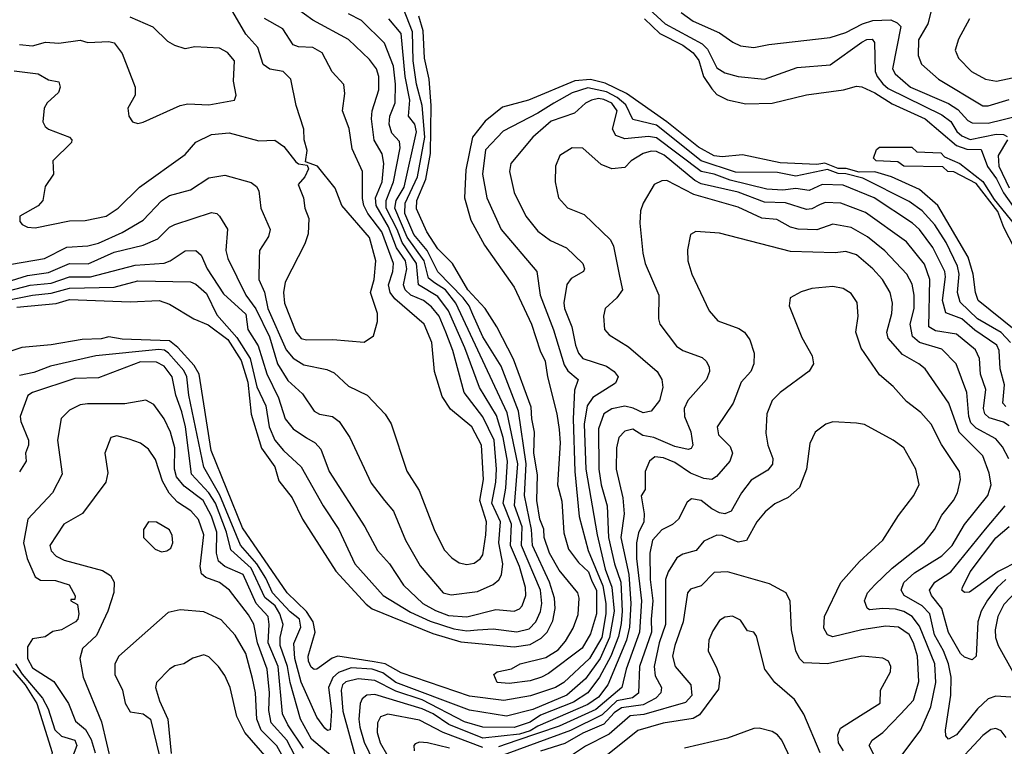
# Model space of a CAD drawing. Extents: x 1308313 to 1441400, y 959662 to 1036319.
# Tile 619 of 656: x 1380796 to 1384537, y 1004902 to 1007661. Entities that reach past the tile are written whole.
import ezdxf

# ---------------------------------------------------------------- set-up
doc = ezdxf.new("R2010")
doc.units = 0

msp = doc.modelspace()

# ---------------------------------------------------------------- linework, layer by layer
at = {"layer": '0CON10XD'}
for points in [[(1380785, 1006569.8), (1380935, 1006584), (1380985, 1006598.5), (1381215, 1006590), (1381325.2, 1006595.2), (1381365, 1006580.7), (1381456.9, 1006525), (1381512.3, 1006502.3), (1381587.1, 1006447.1), (1381636.7, 1006366.6), (1381662.3, 1006285), (1381675, 1006163.1), (1381714.6, 1006034.6), (1381765, 1005963.5), (1381780.4, 1005910.4), (1381830.7, 1005845), (1381869.7, 1005765), (1381997.5, 1005567.5), (1382112.1, 1005442.1), (1382134.7, 1005424.7), (1382365, 1005330.1), (1382471.5, 1005298.5), (1382675, 1005280.4), (1382735, 1005288.3), (1382777.3, 1005312.7), (1382800.2, 1005335), (1382821.4, 1005378.6), (1382830.7, 1005425), (1382828, 1005465), (1382809.2, 1005525), (1382743.8, 1005665), (1382739.8, 1005725), (1382713.9, 1005853.9), (1382720.2, 1005975), (1382690.9, 1006175), (1382625, 1006345.3), (1382555, 1006457.1), (1382518, 1006542), (1382503.6, 1006575), (1382480.7, 1006605), (1382384.3, 1006704.3), (1382344.2, 1006784.2), (1382293.7, 1006845), (1382258.8, 1006925), (1382260.9, 1006965), (1382307.2, 1007065), (1382335.2, 1007215), (1382325.1, 1007335), (1382303.8, 1007416.2), (1382290.2, 1007505), (1382288.1, 1007615), (1382222.6, 1007785)], [(1383140.9, 1007745), (1383248.8, 1007645), (1383389.4, 1007569.4), (1383409.1, 1007549.1), (1383445, 1007478.8), (1383475, 1007458.9), (1383525, 1007445.3), (1383625, 1007435.3), (1383749.9, 1007480.1), (1383875, 1007490), (1383995, 1007575.9), (1384015, 1007585.9), (1384035, 1007587.5), (1384043.2, 1007575), (1384045.8, 1007465), (1384053.3, 1007445), (1384075, 1007417.7), (1384095, 1007400.1), (1384299.7, 1007299.7), (1384334.1, 1007275), (1384356.8, 1007236.8), (1384375, 1007219.6), (1384406.8, 1007206.8), (1384505.9, 1007225.9), (1384533.8, 1007225), (1384548.1, 1007218.1)], [(1380744.6, 1006664.6), (1380825, 1006689.6), (1380905, 1006701.1), (1380985, 1006736), (1381055.6, 1006734.4), (1381155, 1006777.9), (1381265, 1006804.8), (1381321, 1006829), (1381365, 1006872.9), (1381385, 1006883.1), (1381525, 1006929.6), (1381545, 1006925.5), (1381555, 1006915.6), (1381585.3, 1006865.3), (1381579.4, 1006785), (1381586.6, 1006755), (1381655.2, 1006615), (1381693.6, 1006563.6), (1381745, 1006457.3), (1381775, 1006354.3), (1381815, 1006291.2), (1381870.7, 1006240.7), (1381914.7, 1006175), (1381935, 1006163.7), (1381984.3, 1006154.3), (1382010, 1006135), (1382049.7, 1006075), (1382131.4, 1005901.4), (1382182.1, 1005835), (1382216.2, 1005795), (1382261.6, 1005685), (1382317.4, 1005587.4), (1382404.6, 1005484.6), (1382435, 1005477.9), (1382535, 1005489.8), (1382595, 1005516.5), (1382615.9, 1005534.1), (1382626.7, 1005553.3), (1382631.7, 1005595), (1382616.2, 1005675), (1382622.2, 1005755), (1382589.7, 1005825), (1382604.9, 1005905), (1382607.7, 1005955), (1382598.7, 1006065), (1382555, 1006153.3), (1382484.4, 1006245), (1382441.4, 1006405), (1382414.9, 1006474.9), (1382390, 1006535), (1382360.8, 1006570.7), (1382329.8, 1006595), (1382281.7, 1006615), (1382259.8, 1006635), (1382254, 1006655), (1382267, 1006715), (1382262.1, 1006745), (1382227.5, 1006795), (1382197, 1006875), (1382149.6, 1006955), (1382147.9, 1006985), (1382172.4, 1007045), (1382178.8, 1007115), (1382172.4, 1007152.4), (1382143.2, 1007203.2), (1382132.4, 1007285), (1382134.8, 1007315), (1382160.8, 1007395), (1382160, 1007445), (1382150.9, 1007475), (1382125, 1007510.6), (1382045, 1007585.3), (1381909.3, 1007659.3), (1381815, 1007727.1)], [(1384259.2, 1007695), (1384246.7, 1007645), (1384210.2, 1007585), (1384209.5, 1007525), (1384221.7, 1007491.7), (1384286.5, 1007435), (1384455, 1007334.3), (1384475, 1007334.3), (1384555, 1007358.2)], [(1380661.1, 1006578.9), (1380845, 1006615.3), (1380915, 1006622.6), (1380985, 1006641.2), (1381154.4, 1006645.6), (1381245, 1006669.5), (1381445, 1006665.9), (1381465, 1006657.5), (1381505, 1006621.8), (1381545, 1006540.9), (1381621.2, 1006455), (1381671.2, 1006375), (1381697.2, 1006267.2), (1381731.3, 1006195), (1381744, 1006115), (1381765.1, 1006065.1), (1381798.6, 1006025), (1381865, 1005963.8), (1381948.3, 1005815), (1382007.9, 1005725), (1382069.7, 1005595), (1382176.6, 1005475), (1382281, 1005411), (1382355, 1005377.7), (1382445, 1005347.7), (1382495, 1005340.3), (1382535.6, 1005344.5), (1382595, 1005348.1), (1382685, 1005336.8), (1382731.4, 1005348.6), (1382756.7, 1005375), (1382775, 1005413.5), (1382779.1, 1005445), (1382775.1, 1005495), (1382702.2, 1005665), (1382704.4, 1005735), (1382676.1, 1005816.1), (1382688.4, 1005975), (1382648.5, 1006168.5), (1382452.8, 1006585), (1382413.7, 1006635), (1382371.8, 1006661.8), (1382349.2, 1006679.2), (1382332.3, 1006745), (1382267.7, 1006835), (1382221.5, 1006945), (1382226.7, 1006975), (1382257.2, 1007025), (1382303.2, 1007235), (1382296.9, 1007265), (1382273, 1007295), (1382278, 1007355), (1382260.8, 1007445), (1382245, 1007609.2), (1382198.1, 1007665)], [(1380724, 1006624), (1380835, 1006652.6), (1380915, 1006660.6), (1380985, 1006684.7), (1381065, 1006684.9), (1381235, 1006729.4), (1381345, 1006736.4), (1381367.9, 1006745), (1381425, 1006783), (1381465, 1006784.6), (1381485, 1006766.5), (1381508.3, 1006715), (1381570.1, 1006620.1), (1381655, 1006543.3), (1381662.7, 1006485), (1381702.4, 1006422.4), (1381735, 1006316.2), (1381779.5, 1006225), (1381804.4, 1006145), (1381835, 1006107.1), (1381885, 1006073.8), (1381918.8, 1006055), (1381940.1, 1006030.1), (1381972.2, 1005945), (1382107.2, 1005735), (1382155.9, 1005645), (1382200.6, 1005595), (1382253.5, 1005513.5), (1382327.5, 1005445), (1382375, 1005417.6), (1382425, 1005399), (1382495, 1005393.2), (1382605, 1005422), (1382674.7, 1005415.3), (1382695, 1005424), (1382705, 1005435.6), (1382718.4, 1005475), (1382718, 1005505), (1382694.6, 1005585), (1382660.8, 1005665), (1382664.9, 1005745), (1382632.6, 1005825), (1382642.9, 1005882.9), (1382648.7, 1005985), (1382633.3, 1006075), (1382607.8, 1006157.8), (1382542.4, 1006265), (1382487.6, 1006415), (1382425, 1006555.6), (1382385, 1006610.3), (1382311.1, 1006655), (1382304, 1006735), (1382248.9, 1006815), (1382230.2, 1006865), (1382188.7, 1006945), (1382187.8, 1006975), (1382215.8, 1007045), (1382241.7, 1007175), (1382238.5, 1007198.5), (1382209.8, 1007229.8), (1382200.1, 1007265), (1382202.6, 1007295), (1382221.8, 1007345), (1382223.1, 1007416.9), (1382215.6, 1007485), (1382181.9, 1007571.9), (1382095, 1007658.6), (1382045, 1007682.9)], [(1380765, 1006733.4), (1380890, 1006755), (1380975, 1006797.9), (1381055, 1006802.8), (1381095, 1006812.7), (1381185, 1006852.8), (1381265, 1006899.7), (1381335, 1006973.1), (1381365, 1006993.6), (1381445, 1007014.6), (1381515, 1007061.1), (1381575, 1007070.4), (1381675, 1007042.7), (1381695, 1007027.5), (1381705, 1007010.8), (1381711.8, 1006945), (1381747.1, 1006865), (1381741.5, 1006838.5), (1381706.5, 1006785), (1381705.3, 1006754.7), (1381704.1, 1006675), (1381726.2, 1006626.2), (1381738.7, 1006565), (1381808, 1006408), (1381835.4, 1006375.4), (1381875, 1006351), (1381963.3, 1006333.3), (1381990.2, 1006320.2), (1382045, 1006269.1), (1382115.7, 1006235), (1382185, 1006162.9), (1382206.9, 1006126.9), (1382266.9, 1005946.9), (1382313.7, 1005873.7), (1382370.3, 1005725), (1382408.7, 1005648.7), (1382437.3, 1005617.3), (1382465, 1005598.9), (1382495, 1005592), (1382522.3, 1005597.7), (1382545, 1005613.6), (1382555, 1005628.6), (1382567.2, 1005705), (1382569.5, 1005755), (1382544.6, 1005835), (1382558.2, 1005915), (1382550.4, 1006045), (1382513.3, 1006115), (1382432.6, 1006182.6), (1382400.7, 1006230.7), (1382372.1, 1006325), (1382361.2, 1006435), (1382332.1, 1006505), (1382220.7, 1006600.7), (1382203.8, 1006625), (1382197, 1006655), (1382213.3, 1006705), (1382215.7, 1006735), (1382172, 1006855), (1382118, 1006925), (1382103.6, 1006955), (1382098.3, 1006981.7), (1382098.6, 1007085), (1382059.4, 1007170.6), (1382047.8, 1007247.8), (1382022.9, 1007315), (1382030.7, 1007380.7), (1382027.5, 1007415), (1381982.7, 1007462.7), (1381945.4, 1007535), (1381910, 1007555), (1381855, 1007558.4), (1381835, 1007565.4), (1381795, 1007626.6), (1381725.6, 1007665.6)], [(1380775, 1007466.8), (1380865.6, 1007455.6), (1380905, 1007433.1), (1380944.6, 1007424.6), (1380949.6, 1007405), (1380943.1, 1007385), (1380900.4, 1007345), (1380889.4, 1007325), (1380883.3, 1007273.3), (1380892.1, 1007255), (1380905, 1007245.4), (1380984.7, 1007214.7), (1380994.4, 1007205), (1380992.9, 1007195), (1380922.2, 1007125), (1380924.5, 1007075), (1380892.1, 1007027.9), (1380883.3, 1006975), (1380865.4, 1006954.6), (1380796.2, 1006915), (1380796, 1006895), (1380805, 1006883.8), (1380825, 1006872.9), (1380855, 1006871.1), (1380985, 1006897.1), (1381045, 1006898.9), (1381125, 1006915.4), (1381170, 1006945), (1381251.5, 1007025), (1381425, 1007149.1), (1381465, 1007195.6), (1381524.7, 1007225.3), (1381591.3, 1007231.3), (1381705, 1007201.2), (1381765, 1007203.3), (1381799.8, 1007179.8), (1381845, 1007121.2), (1381855, 1007113.8), (1381888.3, 1007108.3), (1381892.5, 1007095), (1381878.8, 1007065), (1381854.4, 1007035), (1381874.4, 1006985), (1381879.5, 1006945), (1381895, 1006906.7), (1381892.1, 1006847.9), (1381879.5, 1006810.5), (1381805, 1006664), (1381798.6, 1006625), (1381801.7, 1006585), (1381845, 1006476.5), (1381865, 1006451.1), (1381885, 1006445.8), (1381985, 1006447.1), (1382105, 1006436.9), (1382139.8, 1006460.2), (1382155.6, 1006515), (1382155.4, 1006545), (1382129, 1006625), (1382143, 1006675), (1382149.5, 1006745), (1382125, 1006833.9), (1382019.2, 1006955), (1381995, 1007022), (1381927.5, 1007105), (1381881.7, 1007121.7), (1381888, 1007165), (1381876.2, 1007205), (1381875.6, 1007245), (1381846.4, 1007335), (1381825.4, 1007435), (1381797.1, 1007465), (1381746.2, 1007473.8), (1381721.1, 1007491.1), (1381700.4, 1007555), (1381655.6, 1007605.6), (1381605, 1007691.1)], [(1381245, 1007267.5), (1381265, 1007272.5), (1381405, 1007335.5), (1381435, 1007341.4), (1381515, 1007338), (1381611.4, 1007355), (1381618.9, 1007375), (1381607.9, 1007427.9), (1381612, 1007505), (1381585, 1007536.2), (1381555, 1007552.8), (1381461.5, 1007558.5), (1381425, 1007550), (1381385, 1007562.9), (1381358.7, 1007578.7), (1381302.4, 1007632.4), (1381215, 1007670.4)], [(1384580.2, 1006480.2), (1384437.6, 1006595), (1384426.9, 1006625), (1384418.9, 1006695), (1384398.9, 1006758.9), (1384284.8, 1006955), (1384215, 1007016.5), (1384108, 1007065), (1384045, 1007083), (1383985, 1007082.8), (1383935.8, 1007095.8), (1383905, 1007096), (1383855, 1007116.5), (1383825, 1007111.5), (1383685, 1007118.2), (1383541.7, 1007148.3), (1383465, 1007139.8), (1383435, 1007144.1), (1383375, 1007177.2), (1383255, 1007273.4), (1383100.9, 1007380.9), (1383020, 1007420), (1382965, 1007434.6), (1382905, 1007428.8), (1382729.1, 1007355), (1382630.6, 1007329.4), (1382563.8, 1007276.2), (1382515.6, 1007215), (1382490.5, 1007090.5), (1382485.3, 1006985), (1382509.5, 1006899.5), (1382561.3, 1006805), (1382674.6, 1006645), (1382739.8, 1006505), (1382773.6, 1006403.6), (1382792.5, 1006365), (1382800.6, 1006305), (1382836.5, 1006165), (1382845.2, 1006105), (1382848.8, 1006055), (1382839.5, 1005895), (1382855, 1005833.3), (1382862.9, 1005712.9), (1382880.9, 1005650.9), (1382919.5, 1005599.5), (1382956.5, 1005565), (1382969.3, 1005529.3), (1382986.7, 1005495), (1382987, 1005405), (1382965, 1005329.5), (1382932.3, 1005275), (1382805, 1005179.1), (1382778.1, 1005165), (1382735, 1005150.8), (1382655, 1005140), (1382610, 1005145), (1382596.7, 1005175), (1382610, 1005185), (1382665, 1005195.8), (1382697.5, 1005215), (1382795, 1005239.7), (1382841.6, 1005268.4), (1382869, 1005301), (1382898.7, 1005351.3), (1382917.7, 1005402.3), (1382921.2, 1005465), (1382916.6, 1005485), (1382845, 1005570.4), (1382809.3, 1005635), (1382788.1, 1005695), (1382786.9, 1005726.9), (1382772.1, 1005765), (1382761, 1005835), (1382763.3, 1005933.3), (1382749.4, 1006015), (1382751.4, 1006095), (1382741.1, 1006145), (1382739.7, 1006189.7), (1382671.5, 1006371.5), (1382608.8, 1006495), (1382564.4, 1006565), (1382499, 1006635), (1382440, 1006735), (1382385, 1006791.6), (1382343.3, 1006855), (1382303.4, 1006943.4), (1382304.3, 1006975), (1382339.2, 1007055), (1382356.4, 1007153.6), (1382359.8, 1007335), (1382351.1, 1007435), (1382333.4, 1007515), (1382328.9, 1007618.9), (1382312.1, 1007675)], [(1383169.8, 1007665), (1383228.3, 1007608.3), (1383314.8, 1007565), (1383354.8, 1007535), (1383376.7, 1007506.7), (1383393.8, 1007445), (1383425, 1007398.1), (1383445, 1007376.8), (1383485, 1007356.5), (1383555, 1007341.8), (1383655, 1007344.8), (1383785, 1007376.2), (1383925.7, 1007394.3), (1383975, 1007408.5), (1383995, 1007406), (1384045, 1007382.8), (1384111.2, 1007341.2), (1384236.4, 1007285), (1384355, 1007183), (1384395, 1007169.4), (1384448.5, 1007168.5), (1384473.1, 1007103.1), (1384506.7, 1007056.7), (1384534.1, 1007004.1), (1384715, 1006748.3)], [(1383308.7, 1007688.7), (1383354.5, 1007655), (1383455, 1007611.1), (1383505, 1007575.4), (1383535, 1007561.8), (1383585, 1007555.3), (1383642.6, 1007567.4), (1383875, 1007593.3), (1383935, 1007611.9), (1383997.7, 1007645), (1384037.5, 1007657.5), (1384105, 1007660), (1384129.5, 1007649.5), (1384143.4, 1007635), (1384111.9, 1007475), (1384122.3, 1007455), (1384179.8, 1007405), (1384325, 1007342.3), (1384359.6, 1007319.6), (1384398.4, 1007278.4), (1384415, 1007269.6), (1384475, 1007267.9), (1384595, 1007297.9)], [(1384404.6, 1007665), (1384362.5, 1007587.5), (1384349.6, 1007545), (1384362.1, 1007515), (1384412.7, 1007465), (1384465.7, 1007435.7), (1384507.7, 1007427.7), (1384590.8, 1007445)], [(1380795, 1007566.6), (1380845, 1007561.6), (1380894.3, 1007575.7), (1380945, 1007572), (1381025, 1007583.8), (1381055, 1007574), (1381135, 1007578.6), (1381155, 1007573.8), (1381185, 1007533.3), (1381234.3, 1007405), (1381234.3, 1007375), (1381207.1, 1007325), (1381210, 1007295), (1381225, 1007273.8), (1381245, 1007267.5)], [(1384272.5, 1006882.5), (1384224.8, 1006935), (1384175, 1006970.6), (1383999.5, 1007059.5), (1383935, 1007076.2), (1383905, 1007077), (1383865, 1007092.5), (1383745, 1007067.2), (1383675, 1007080.3), (1383515, 1007082), (1383385, 1007124.7), (1383215, 1007260.2), (1383125, 1007282.6), (1383098.4, 1007338.4), (1383065.4, 1007365.4), (1383025, 1007387.4), (1382955, 1007402.1), (1382895, 1007383.7), (1382825.5, 1007344.5), (1382765, 1007306.2), (1382632.6, 1007237.4), (1382565, 1007167.5), (1382554.6, 1007075), (1382570.5, 1006985), (1382625.2, 1006865), (1382760.3, 1006705), (1382773.5, 1006615), (1382823.8, 1006483.8), (1382865, 1006350), (1382878.4, 1006328.4), (1382917.2, 1006295), (1382903.3, 1006255), (1382898.2, 1006145), (1382904.6, 1005945), (1382921.6, 1005775), (1382955.8, 1005645), (1383011.2, 1005511.2), (1383023.4, 1005445), (1383023.1, 1005405), (1383007.1, 1005315), (1382961, 1005235), (1382863.5, 1005145), (1382831.1, 1005125), (1382736.8, 1005093.2), (1382635, 1005075.5), (1382505, 1005092.6), (1382245, 1005181.4), (1382184.8, 1005214.8), (1382142.3, 1005222.3), (1382005, 1005243.9), (1381982.9, 1005237.1), (1381925, 1005195.2), (1381915, 1005193.4), (1381903, 1005203), (1381892.6, 1005225), (1381891.3, 1005245), (1381918.9, 1005335), (1381910.4, 1005375), (1381885, 1005413.4), (1381811.9, 1005485), (1381642.2, 1005732.2), (1381523.6, 1006025), (1381477.3, 1006315), (1381458.7, 1006348.7), (1381396.2, 1006416.2), (1381365, 1006441.3), (1381185, 1006447.9), (1381135, 1006457.2), (1381105, 1006449), (1381033.3, 1006446.7), (1380915, 1006426.2), (1380803.6, 1006416.4), (1380695, 1006381.4)], [(1384542.5, 1006192.5), (1384531.7, 1006205), (1384537.1, 1006275), (1384521.4, 1006335), (1384517, 1006405), (1384508.4, 1006425), (1384425, 1006482.6), (1384375, 1006525.4), (1384315, 1006547.5), (1384301.7, 1006595), (1384313.8, 1006685), (1384310.9, 1006705), (1384265.7, 1006795.7), (1384215, 1006864.3), (1384188.1, 1006888.1), (1384041.9, 1006985), (1383925, 1007032.8), (1383845, 1007035.9), (1383795, 1007012.4), (1383745, 1007020), (1383695, 1007013.5), (1383635, 1007017.5), (1383495, 1007051.8), (1383435, 1007075.1), (1383385, 1007084.2), (1383215, 1007212.2), (1383185, 1007217.4), (1383095, 1007208.8), (1383061.1, 1007221.1), (1383048.2, 1007245), (1383065.7, 1007315), (1383045, 1007344.8), (1383015, 1007358.5), (1382995, 1007362), (1382968.8, 1007355), (1382945.9, 1007344.1), (1382903.8, 1007306.2), (1382815, 1007275.5), (1382795, 1007258.1), (1382745, 1007215.5), (1382662.1, 1007115), (1382656.8, 1007085), (1382674.5, 1007004.5), (1382719.4, 1006915), (1382765, 1006857.7), (1382812.4, 1006822.4), (1382873.1, 1006795), (1382935.8, 1006735.8), (1382941.8, 1006715), (1382937.8, 1006705), (1382891.5, 1006678.5), (1382875, 1006655.8), (1382863.7, 1006586.3), (1382865.2, 1006565), (1382893.4, 1006495), (1382907, 1006425), (1382919.1, 1006395), (1382935.5, 1006375), (1383025.6, 1006345), (1383054.5, 1006325), (1383069.4, 1006305), (1383059.1, 1006280.9), (1382973.1, 1006226.9), (1382951.9, 1006195), (1382941, 1006125), (1382946.4, 1005955), (1382989.8, 1005705), (1383020.2, 1005575), (1383046, 1005506), (1383054.3, 1005415), (1383037, 1005315), (1383001.6, 1005235), (1382945, 1005158.3), (1382875, 1005096.5), (1382745, 1005042.3), (1382645, 1005016.8), (1382505, 1005039.9), (1382225, 1005144.1), (1382175, 1005181.5), (1382135.6, 1005195), (1382055, 1005199.5), (1382007.3, 1005182.7), (1381986.1, 1005163.9), (1381969.3, 1005125), (1381980.1, 1005035), (1381975.3, 1004965), (1381965, 1004962.3), (1381955, 1004971.2), (1381925, 1005012.3), (1381865, 1005145.9), (1381840.9, 1005235), (1381837.1, 1005292.9), (1381863.4, 1005355), (1381858.5, 1005385), (1381823.3, 1005413.3), (1381756.1, 1005485), (1381730.8, 1005540.8), (1381696.9, 1005595), (1381635, 1005666.2), (1381556, 1005856), (1381495, 1005961.8)], [(1384555, 1006119.3), (1384533.4, 1006133.4), (1384479.7, 1006149.7), (1384462.2, 1006165), (1384457.9, 1006185), (1384466.5, 1006256.5), (1384446, 1006315), (1384442.6, 1006375), (1384427.5, 1006407.5), (1384355, 1006466.8), (1384275, 1006479.4), (1384250, 1006495), (1384253.5, 1006675), (1384233.3, 1006733.3), (1384165, 1006817.7), (1384008.8, 1006928.8), (1383915.2, 1006964.8), (1383856.6, 1006966.6), (1383835, 1006958.5), (1383805, 1006942.5), (1383785, 1006941), (1383705.3, 1006965.3), (1383625, 1006968), (1383525, 1007006), (1383385, 1007037.8), (1383360.4, 1007050.4), (1383245, 1007146.2), (1383215, 1007160.5), (1383195, 1007162), (1383165, 1007152.5), (1383119.4, 1007125), (1383095, 1007100), (1383045, 1007094.4), (1383005, 1007111.8), (1382935, 1007173.6), (1382895, 1007174.5), (1382848.1, 1007145), (1382831.5, 1007105), (1382830.4, 1007045), (1382842.9, 1006985), (1382876.6, 1006946.6), (1382941.1, 1006921.1), (1383040, 1006825), (1383051.3, 1006801.3), (1383075, 1006687.5), (1383085.5, 1006635), (1383065, 1006604.4), (1383020.6, 1006565), (1383013.9, 1006535), (1383018.2, 1006485), (1383035.6, 1006465), (1383109.4, 1006419.4), (1383218, 1006325), (1383235.2, 1006295.2), (1383239.2, 1006265), (1383227.1, 1006215), (1383195.1, 1006174.9), (1383165, 1006168.1), (1383126.5, 1006186.5), (1383095, 1006193.1), (1383045, 1006183.1), (1383015, 1006164.6), (1382995, 1006108), (1382996, 1005955), (1383004.9, 1005894.9), (1383028.4, 1005815), (1383032.4, 1005695), (1383056, 1005595), (1383079.6, 1005525), (1383084.8, 1005415), (1383081.2, 1005368.8), (1383070.3, 1005319.7), (1383041.3, 1005245), (1382998.8, 1005165), (1382954.2, 1005105), (1382899.9, 1005070.1), (1382775, 1005020.3), (1382735, 1004994.2), (1382675, 1004973.6), (1382555, 1004975.4), (1382486, 1004995), (1382325, 1005078.1), (1382225, 1005111.4), (1382145, 1005151.5), (1382082.2, 1005157.8), (1382035, 1005147), (1382022.4, 1005135), (1382017.4, 1005115), (1382023.4, 1005035), (1382070.7, 1004865)], [(1384595, 1006757.5), (1384535, 1006872.5), (1384512.5, 1006932.5), (1384429.3, 1007039.3), (1384345, 1007083.3), (1384322.5, 1007085), (1384303, 1007103), (1384155, 1007104.6), (1384131.7, 1007121.7), (1384050, 1007125), (1384040, 1007135), (1384051.7, 1007168.3), (1384063, 1007177), (1384185, 1007176.7), (1384205, 1007160), (1384295, 1007156), (1384310, 1007140), (1384367.5, 1007115), (1384455, 1007046.7), (1384498.3, 1006978.3), (1384575, 1006883.3)], [(1384549.5, 1007205), (1384513, 1007145), (1384516, 1007105), (1384555, 1007023)], [(1384553.9, 1005993.9), (1384529.6, 1006039.6), (1384505, 1006069.8), (1384429.9, 1006109.9), (1384410, 1006130), (1384402, 1006155), (1384394.8, 1006245), (1384354.1, 1006355), (1384299.5, 1006409.5), (1384215, 1006435.5), (1384187.8, 1006457.8), (1384179.6, 1006505), (1384194.8, 1006565), (1384194.8, 1006615), (1384186.7, 1006656.7), (1384166.7, 1006695), (1384083.2, 1006783.2), (1384016.5, 1006836.5), (1383955, 1006872.6), (1383885, 1006885.2), (1383825, 1006863.5), (1383754, 1006866), (1383723.8, 1006873.8), (1383672.4, 1006902.4), (1383615, 1006907), (1383525, 1006949.1), (1383357, 1006997), (1383255, 1007050.4), (1383235, 1007049.6), (1383206.7, 1007035), (1383164.5, 1006965), (1383154.6, 1006935), (1383151.8, 1006888.2), (1383162.8, 1006775), (1383172.7, 1006735), (1383224.7, 1006615), (1383223.1, 1006525), (1383227.8, 1006505), (1383290.9, 1006420.9), (1383315.8, 1006405), (1383388.9, 1006378.9), (1383404.6, 1006364.6), (1383415, 1006342.5), (1383416.4, 1006325), (1383405.4, 1006295), (1383334.6, 1006215), (1383320, 1006185), (1383321.6, 1006155), (1383345.8, 1006095.8), (1383353.9, 1006046.1), (1383347.1, 1006032.9), (1383335, 1006028.5), (1383285, 1006040.4), (1383205, 1006075.2), (1383162.9, 1006082.9), (1383125, 1006105.9), (1383095, 1006098.7), (1383071.7, 1006075), (1383063.5, 1006035), (1383062.3, 1005955), (1383087.1, 1005845), (1383091.9, 1005785), (1383080.1, 1005695), (1383110.5, 1005555), (1383117.8, 1005445), (1383113.1, 1005355), (1383101.8, 1005305), (1383030.3, 1005135), (1382995, 1005089.3), (1382955, 1005060.5), (1382765, 1004978.6), (1382735, 1004960.7), (1382695, 1004948.6), (1382555, 1004933.1), (1382426.3, 1004985), (1382367.2, 1005025), (1382325, 1005044.5), (1382145, 1005098.3), (1382115, 1005096.1), (1382097.5, 1005082.5), (1382090, 1005065), (1382084.2, 1005005.8), (1382087.7, 1004975), (1382105, 1004917.5), (1382140.3, 1004845)], [(1384560.2, 1006435), (1384525, 1006472.9), (1384435, 1006525.4), (1384368.5, 1006588.5), (1384358.7, 1006625), (1384364.9, 1006695), (1384359.4, 1006725), (1384315.4, 1006815), (1384272.5, 1006882.5)], [(1384154.4, 1005524.4), (1384195, 1005560.4), (1384299.4, 1005625), (1384338.6, 1005665), (1384385, 1005744), (1384474.7, 1005855), (1384486.2, 1005895), (1384479.2, 1005939.2), (1384455, 1006005.4), (1384364.9, 1006094.9), (1384325.5, 1006205.5), (1384236.1, 1006335), (1384212.5, 1006355), (1384150.2, 1006390.2), (1384095, 1006452.2), (1384090.5, 1006475), (1384110, 1006545), (1384112.5, 1006585), (1384103.3, 1006625), (1384074, 1006674), (1384037.6, 1006715), (1383975, 1006768.8), (1383935, 1006781.3), (1383894.1, 1006775.9), (1383725, 1006781), (1383455, 1006850.6), (1383365, 1006857.1), (1383344, 1006845), (1383333.2, 1006786.8), (1383334.4, 1006745), (1383350, 1006695), (1383415.4, 1006555.4), (1383448.3, 1006518.3), (1383528.5, 1006488.5), (1383549.4, 1006475), (1383570, 1006445), (1383586.5, 1006395), (1383584.5, 1006355), (1383573.8, 1006325), (1383536.9, 1006285), (1383506.2, 1006205), (1383445.5, 1006115), (1383450.9, 1006085), (1383495, 1006040.6), (1383504.6, 1006015), (1383493.4, 1005985), (1383443.4, 1005926.6), (1383425, 1005914.7), (1383395, 1005919.1), (1383345, 1005939), (1383285, 1005979.6), (1383242.3, 1005997.7), (1383209.2, 1006000.8), (1383188.9, 1005985), (1383171.7, 1005945), (1383172.7, 1005877.3), (1383157.2, 1005852.8), (1383168.6, 1005785), (1383167.5, 1005755), (1383147.1, 1005712.9), (1383139.9, 1005675), (1383139.2, 1005615), (1383158.2, 1005455), (1383150.3, 1005335), (1383100.6, 1005195), (1383083.3, 1005125), (1382985, 1005042.2), (1382845, 1004978.1), (1382685, 1004923.8), (1382615, 1004899.8)], [(1384145.4, 1004865), (1384220.2, 1004965), (1384258.1, 1005051.9), (1384276, 1005145), (1384272.4, 1005215), (1384215, 1005357.8), (1384186.7, 1005395), (1384155, 1005413.8), (1384123.1, 1005423.1), (1384075, 1005425.8), (1384025, 1005420), (1384016.1, 1005426.1), (1384005.5, 1005455), (1384017.5, 1005485), (1384044.7, 1005515), (1384111.2, 1005578.8), (1384232, 1005675), (1384272, 1005725), (1384299.7, 1005780.3), (1384343.2, 1005835), (1384358.7, 1005865), (1384370.4, 1005915), (1384366.7, 1005945), (1384298.6, 1006048.6), (1384258.4, 1006125), (1384219.7, 1006169.7), (1384165, 1006211.2), (1384115, 1006268.5), (1384062.6, 1006312.6), (1383993.5, 1006413.5), (1383972.2, 1006475), (1383981.5, 1006535), (1383977.8, 1006587.8), (1383955, 1006622), (1383925, 1006640), (1383885, 1006648.1), (1383805, 1006640), (1383765, 1006628), (1383723.3, 1006605), (1383718.8, 1006575), (1383767.1, 1006455), (1383807.1, 1006385), (1383811.4, 1006355), (1383795, 1006327.1), (1383685, 1006245.5), (1383655, 1006215.6), (1383633.9, 1006165), (1383630.8, 1006090.8), (1383638.2, 1006045), (1383657.1, 1005995), (1383656.1, 1005973.9), (1383638.9, 1005951.1), (1383575, 1005912.7), (1383538.7, 1005865), (1383498.8, 1005795), (1383475, 1005785.3), (1383455, 1005789.1), (1383425, 1005803.9), (1383385, 1005835.3), (1383347.8, 1005842.2), (1383331.4, 1005828.6), (1383298.8, 1005765), (1383275.6, 1005744.4), (1383235, 1005724.6), (1383200.4, 1005685), (1383190.5, 1005635), (1383190.6, 1005535), (1383201.9, 1005455), (1383194.7, 1005385), (1383196.7, 1005335), (1383150.8, 1005205), (1383146.3, 1005103.7), (1383123.6, 1005086.4), (1383065, 1005074.3), (1383008.4, 1005021.6), (1382888.4, 1004961.6), (1382595, 1004854.9)], [(1381495, 1005961.8), (1381438.4, 1006235), (1381431.4, 1006305), (1381419.1, 1006329.1), (1381361.3, 1006395), (1381346.3, 1006406.3), (1381325, 1006409.4), (1381085, 1006385.2), (1380913.1, 1006345), (1380849, 1006321), (1380795, 1006309.7)], [(1382035, 1004819.3), (1381905, 1004929.2), (1381862.5, 1005005), (1381823.2, 1005145), (1381813.4, 1005205), (1381785.6, 1005285), (1381785.3, 1005314.7), (1381796.3, 1005365), (1381784.4, 1005405), (1381766, 1005435), (1381726.9, 1005466.9), (1381675, 1005578.2), (1381597.8, 1005647.8), (1381581.3, 1005715), (1381540.2, 1005825), (1381515, 1005864.9), (1381448.9, 1005935), (1381426.2, 1006115), (1381411.6, 1006171.6), (1381388.5, 1006235), (1381375, 1006305.4), (1381344.7, 1006345), (1381315, 1006360.5), (1381255, 1006362.2), (1381095, 1006300.7), (1381005, 1006298.5), (1380844.2, 1006245), (1380826.4, 1006233.6), (1380797.8, 1006155), (1380800, 1006135), (1380829.6, 1006065), (1380829.3, 1006045), (1380818.2, 1006015), (1380820, 1005985), (1380795, 1005944.2)], [(1381874, 1004895), (1381815, 1004984.2), (1381793.8, 1005025), (1381777.5, 1005205), (1381739.9, 1005295), (1381743.8, 1005365), (1381739.6, 1005395), (1381694.1, 1005444.1), (1381645, 1005554.2), (1381575, 1005585.2), (1381550.7, 1005605), (1381544, 1005635), (1381544.9, 1005715), (1381525, 1005776.4), (1381492.3, 1005835), (1381420.5, 1005890.5), (1381391.2, 1005925), (1381384.3, 1005955), (1381385.7, 1006035.7), (1381368.6, 1006095), (1381345.2, 1006145.2), (1381305, 1006199.5), (1381275, 1006216.5), (1381195, 1006203.1), (1381052.9, 1006202.9), (1381025, 1006198.5), (1380985, 1006178.5), (1380953, 1006147), (1380938.9, 1006065), (1380956.8, 1005935), (1380920, 1005865), (1380826.9, 1005765), (1380809.8, 1005675), (1380824.3, 1005615), (1380855, 1005546.1), (1380875, 1005533), (1380931.5, 1005531.5), (1380983.3, 1005515), (1381006.7, 1005473.3), (1381005, 1005460), (1380990, 1005460), (1380990, 1005455), (1381015, 1005440), (1381020, 1005405), (1381016.7, 1005385), (1381007.5, 1005375), (1380955, 1005344), (1380922.3, 1005337.7), (1380892.3, 1005317.7), (1380845, 1005310), (1380825, 1005280), (1380825.6, 1005235), (1380845, 1005200), (1380925, 1005147.8), (1380981.3, 1005065), (1381008.1, 1004998.1), (1381045.6, 1004965.6), (1381068, 1004928), (1381082.1, 1004877.9)], [(1384069, 1004815), (1384023.6, 1004905), (1384034.6, 1004925), (1384074.6, 1004955), (1384143.8, 1005025), (1384192.3, 1005077.7), (1384212.2, 1005147.8), (1384206.7, 1005245), (1384191.9, 1005295), (1384175, 1005326.6), (1384135, 1005355.1), (1384085, 1005358.1), (1383995, 1005344.5), (1383885, 1005317.8), (1383864.4, 1005325), (1383850.6, 1005350.6), (1383853.5, 1005395), (1383916.1, 1005523.9), (1383986.2, 1005603.8), (1384074.8, 1005685.2), (1384135, 1005778.6), (1384193.3, 1005855), (1384213.6, 1005896.4), (1384201.1, 1005955), (1384154.4, 1006035), (1384114, 1006064), (1384005, 1006124.3), (1383975, 1006129.4), (1383885, 1006134.3), (1383858.8, 1006125), (1383818, 1006095), (1383797.6, 1006052.4), (1383784.6, 1005955), (1383758.5, 1005885), (1383715, 1005846.9), (1383665, 1005822.3), (1383627.9, 1005792.1), (1383596.1, 1005755), (1383556.9, 1005683.1), (1383525, 1005676.8), (1383465, 1005703.2), (1383445, 1005704.1), (1383395, 1005680.5), (1383365.8, 1005645), (1383315, 1005632.2), (1383292, 1005618), (1383260.2, 1005565), (1383249.6, 1005535), (1383249, 1005365), (1383225.6, 1005295), (1383206, 1005205), (1383210.1, 1005170.1), (1383234.2, 1005125), (1383231.4, 1005105), (1383212.6, 1005085), (1383165, 1005060.1), (1383082.1, 1005047.9), (1383055, 1005029.3), (1383015, 1004985.7), (1382935, 1004951.6), (1382867.3, 1004912.7), (1382775, 1004883.8)], [(1381842.1, 1004865), (1381811, 1004925), (1381751.4, 1004991.4), (1381742.5, 1005037.5), (1381745.1, 1005105), (1381736.1, 1005195), (1381698.9, 1005295), (1381685.9, 1005365.9), (1381665, 1005401.9), (1381592.8, 1005495), (1381555, 1005523.8), (1381503, 1005543), (1381486.8, 1005556.8), (1381481.6, 1005585), (1381495.2, 1005705), (1381475, 1005763.2), (1381446.1, 1005796.1), (1381395, 1005828.9), (1381363.6, 1005863.6), (1381338.8, 1005908.8), (1381311.7, 1005991.7), (1381285, 1006030.5), (1381255, 1006053.6), (1381211.4, 1006068.6), (1381165, 1006081.5), (1381142, 1006075), (1381119.4, 1006015), (1381131.1, 1005941.1), (1381123.6, 1005905), (1381034.3, 1005785.7), (1380962.9, 1005745), (1380910.4, 1005665), (1380915, 1005644.2), (1380934, 1005624), (1380965, 1005609.4), (1381110.1, 1005570.1), (1381140.8, 1005550.8), (1381155.3, 1005525.3), (1381154, 1005486), (1381130.4, 1005415), (1381087.4, 1005322.6), (1381035, 1005273.6), (1381024.9, 1005235), (1381036.9, 1005165), (1381106.6, 1004995), (1381145, 1004832.5)], [(1384542.7, 1005535), (1384510, 1005505), (1384472.6, 1005457.4), (1384448.9, 1005415), (1384436.4, 1005375), (1384430, 1005245), (1384415, 1005231.1), (1384385, 1005240.4), (1384370, 1005255), (1384325, 1005333.9), (1384298.9, 1005425), (1384259.5, 1005475), (1384251.9, 1005495), (1384272.8, 1005525), (1384333.3, 1005565), (1384465, 1005726.8), (1384540.4, 1005815)], [(1381335, 1005640.8), (1381355, 1005644.2), (1381370, 1005655), (1381377.1, 1005675), (1381375, 1005702.5), (1381365, 1005724), (1381315, 1005753.5), (1381285.6, 1005754.4), (1381266, 1005725), (1381266.7, 1005695), (1381310.6, 1005650.6), (1381335, 1005640.8)], [(1384593.7, 1005606.3), (1384514, 1005566), (1384405, 1005487.5), (1384385, 1005486), (1384376, 1005495), (1384377.8, 1005505), (1384406.7, 1005565), (1384505, 1005694), (1384555, 1005736.3)], [(1383925.3, 1004885), (1383907, 1004915), (1383903.9, 1004946.1), (1383915, 1004971.2), (1383990.5, 1005019.5), (1384065, 1005066.2), (1384066.2, 1005115), (1384104.6, 1005185), (1384106.2, 1005205), (1384096.7, 1005225), (1384075, 1005236.4), (1383995, 1005243.9), (1383865, 1005215.3), (1383775, 1005219), (1383758.3, 1005235), (1383745.2, 1005265), (1383727.9, 1005345), (1383723.3, 1005453.3), (1383707.8, 1005485), (1383645, 1005519.1), (1383485, 1005564.8), (1383435, 1005562.3), (1383385, 1005510.9), (1383345, 1005498.2), (1383332.5, 1005485), (1383316.8, 1005375), (1383284.4, 1005285), (1383276.7, 1005245), (1383286.7, 1005205), (1383345.2, 1005135), (1383349.5, 1005095), (1383325, 1005069), (1383166.9, 1005023.1), (1383115, 1005017.6), (1383035, 1004947.6), (1382945, 1004903), (1382885, 1004861.8)], [(1384561.1, 1005088.9), (1384505, 1005092.2), (1384475, 1005082), (1384435, 1005044.1), (1384355, 1004945.7), (1384325, 1004928.8), (1384315, 1004942.5), (1384313, 1004963), (1384333.4, 1005096.6), (1384335.1, 1005165), (1384324.9, 1005214.9), (1384306, 1005265), (1384271.3, 1005325), (1384253.4, 1005405), (1384225.2, 1005435), (1384156.4, 1005475), (1384145.3, 1005495.3), (1384154.4, 1005524.4)], [(1384585, 1005494.2), (1384535, 1005440.9), (1384511.9, 1005395), (1384502.2, 1005345), (1384502.8, 1005315), (1384513.2, 1005285), (1384569.2, 1005185)], [(1381810.8, 1004835), (1381773.3, 1004903.3), (1381713.9, 1004963.9), (1381697.4, 1005005), (1381691.2, 1005105), (1381679.9, 1005160.1), (1381654.5, 1005254.5), (1381615, 1005324.6), (1381561.9, 1005381.9), (1381495, 1005412.7), (1381405, 1005420.5), (1381359.7, 1005410.3), (1381172.9, 1005245), (1381157.7, 1005215), (1381156.9, 1005175), (1381185.8, 1005115), (1381196.3, 1005066.3), (1381215, 1005033.5), (1381265, 1005025.4), (1381292.3, 1005005), (1381327.2, 1004865)], [(1383837.7, 1004877.7), (1383774.7, 1005024.7), (1383739.6, 1005079.6), (1383664.7, 1005144.7), (1383626.9, 1005195), (1383595, 1005320.8), (1383585, 1005335.6), (1383560.9, 1005340.9), (1383535, 1005380.6), (1383504.1, 1005395.9), (1383475, 1005392.5), (1383455, 1005379.2), (1383429.4, 1005340.6), (1383414.5, 1005305), (1383412.2, 1005265), (1383445, 1005197.5), (1383455.4, 1005164.6), (1383450.9, 1005119.1), (1383378.3, 1005021.7), (1383355, 1005008), (1383240.5, 1004989.5), (1383145, 1004962.4), (1382997.3, 1004845)], [(1381795, 1004788.3), (1381651.3, 1004955), (1381621.4, 1005015), (1381595.3, 1005125.3), (1381575, 1005170.8), (1381550.6, 1005205), (1381515, 1005241.5), (1381495, 1005249.2), (1381453.3, 1005236.7), (1381420, 1005215), (1381385, 1005207.8), (1381365, 1005195.5), (1381315.6, 1005145), (1381311.8, 1005125), (1381326.7, 1005075), (1381358.1, 1005005), (1381370.7, 1004875)], [(1380769.8, 1005189.8), (1380816.7, 1005135), (1380860.8, 1005065), (1380919.1, 1004879.1), (1380874.7, 1004695), (1380848.4, 1004641.6), (1380838.6, 1004545), (1380838, 1004465), (1380825.8, 1004425), (1380812.8, 1004272.8), (1380782.3, 1004205)], [(1380779.7, 1005215), (1380805, 1005176.6), (1380883.1, 1005085), (1380903.6, 1005045), (1380929.2, 1004965), (1380955, 1004940.3), (1381005, 1004925.6), (1381013, 1004905), (1380986.8, 1004835)], [(1382555, 1004897.4), (1382405.1, 1004955.1), (1382315, 1005001.4), (1382195, 1005024.4), (1382166.4, 1005013.6), (1382155, 1004991.2), (1382154.5, 1004955), (1382165.9, 1004915), (1382195.1, 1004865.1)], [(1383747.2, 1004807.2), (1383691.5, 1004925), (1383675, 1004945.4), (1383655, 1004957.9), (1383605, 1004970.4), (1383585, 1004969.6), (1383485, 1004932.7), (1383321.2, 1004895)], [(1384544.1, 1004935), (1384525, 1004961.2), (1384505, 1004969.3), (1384485, 1004966), (1384455, 1004943.4), (1384335, 1004814)], [(1382429.4, 1004895), (1382345, 1004915.7), (1382315, 1004917.5), (1382298.3, 1004911.7), (1382293.3, 1004905), (1382294.6, 1004885)]]:
    msp.add_lwpolyline(points, dxfattribs=at)

doc.saveas('drawing.dxf')
